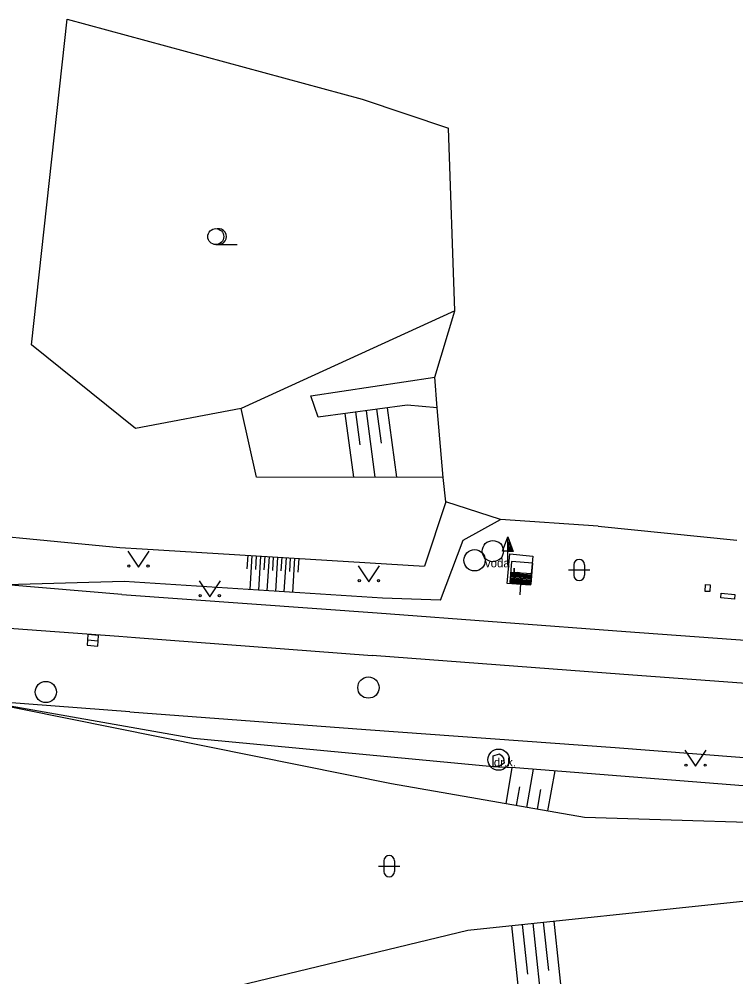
# Model space of a CAD drawing. Extents: x -598233 to -596890, y -1157848 to -1156431.
# Drawn here: x -597823.89 to -597790.24, y -1156985.21 to -1156940.21 of the extents above; entities that cross this region are included whole.
import ezdxf

# ---------------------------------------------------------------- set-up
doc = ezdxf.new("R2010")
doc.units = 0
for name, color, linetype in [('Level 10', 7, 'Continuous'), ('Level 11', 7, 'Continuous'), ('Level 14', 7, 'Continuous'), ('Level 15', 7, 'Continuous'), ('Level 21', 7, 'Continuous'), ('Level 24', 7, 'Continuous'), ('Level 25', 7, 'Continuous'), ('Level 27', 7, 'Continuous'), ('Level 28', 7, 'Continuous'), ('Level 36', 7, 'Continuous'), ('Level 40', 7, 'Continuous'), ('Level 42', 7, 'Continuous')]:
    doc.layers.add(name, color=color, linetype=linetype)

msp = doc.modelspace()

# ---------------------------------------------------------------- linework, layer by layer
at = {"layer": 'Level 10'}
for points in [[(-597829.31, -1156968.47), (-597819.21, -1156969.21), (-597818.43, -1156969.27)], [(-597818.43, -1156969.27), (-597807.31, -1156970.11)], [(-597795.5, -1156971), (-597807.31, -1156970.11)], [(-597779.35, -1156972.2), (-597795.5, -1156971)], [(-597818.69, -1156972.76), (-597825.92, -1156972.21), (-597829.54, -1156971.96)], [(-597818.69, -1156972.76), (-597807.62, -1156973.59)], [(-597807.62, -1156973.59), (-597795.9, -1156974.44)], [(-597795.9, -1156974.44), (-597779.96, -1156975.67)]]:
    msp.add_lwpolyline(points, dxfattribs=at)
at = {"layer": 'Level 11'}
for points in [[(-597796.7, -1156964.03), (-597801.29, -1156963.73), (-597803.86, -1156962.89), (-597803.99, -1156961.75), (-597804.26, -1156958.47), (-597804.37, -1156957.03), (-597803.43, -1156953.92), (-597803.73, -1156945.34)], [(-597796.7, -1156964.03), (-597790.2, -1156964.7)], [(-597799.77, -1156965.44), (-597799.89, -1156966.81), (-597800.97, -1156966.73), (-597800.85, -1156965.34), (-597799.77, -1156965.44)], [(-597819.07, -1156967.24), (-597824.47, -1156966.8), (-597829.24, -1156966.45)], [(-597819.07, -1156967.24), (-597807.08, -1156968.11)], [(-597807.08, -1156968.11), (-597795.4, -1156968.99)], [(-597795.4, -1156968.99), (-597779.26, -1156970.16)], [(-597801.64, -1156974.83), (-597801.34, -1156974.73), (-597801.24, -1156974.81), (-597801.15, -1156974.94), (-597801.12, -1156975.17)], [(-597801.12, -1156975.17), (-597801.38, -1156975.34), (-597801.64, -1156975.35), (-597801.64, -1156974.83)]]:
    msp.add_lwpolyline(points, dxfattribs=at)
at = {"layer": 'Level 14'}
for points in [[(-597804.26, -1156958.47), (-597805.67, -1156958.35), (-597809.86, -1156958.91), (-597810.2, -1156957.91), (-597804.37, -1156957.03)], [(-597803.99, -1156961.75), (-597812.75, -1156961.74), (-597813.47, -1156958.51)], [(-597803.86, -1156962.89), (-597804.86, -1156965.91)], [(-597803.04, -1156964.7), (-597801.29, -1156963.73)], [(-597828.94, -1156964.1), (-597819.17, -1156965.04)], [(-597819.17, -1156965.04), (-597818.12, -1156965.1)], [(-597818.12, -1156965.1), (-597804.86, -1156965.91)], [(-597804.11, -1156967.52), (-597803.04, -1156964.7)], [(-597818.96, -1156966.64), (-597824.47, -1156966.8)], [(-597806.83, -1156967.42), (-597818.96, -1156966.64)], [(-597804.11, -1156967.52), (-597806.83, -1156967.42)], [(-597801.64, -1156975.35), (-597815.7, -1156974.02), (-597825.92, -1156972.21)], [(-597769.5, -1156980.79), (-597776.45, -1156977.89), (-597785.12, -1156978.11), (-597797.34, -1156977.72), (-597806.41, -1156976.15), (-597825.92, -1156972.21)], [(-597801.38, -1156975.34), (-597800.58, -1156975.38), (-597788.32, -1156976.35), (-597781.67, -1156976.45)], [(-597851.02, -1157001.14), (-597841.63, -1156997.82), (-597829.66, -1156993.71), (-597826.96, -1156992.03), (-597824.71, -1156989.2), (-597814.09, -1156985.75), (-597802.82, -1156983.02), (-597790.07, -1156981.68), (-597777.21, -1156980.66)]]:
    msp.add_lwpolyline(points, dxfattribs=at)
at = {"layer": 'Level 15'}
for points in [[(-597808.6, -1156958.74), (-597808.19, -1156961.74)], [(-597808.1, -1156958.67), (-597807.89, -1156960.21)], [(-597807.6, -1156958.61), (-597807.19, -1156961.74)], [(-597807.11, -1156958.54), (-597806.89, -1156960.14)], [(-597806.61, -1156958.48), (-597806.18, -1156961.74)], [(-597813.16, -1156965.4), (-597813.2, -1156966.04)], [(-597812.96, -1156965.42), (-597813.06, -1156967.02)], [(-597812.76, -1156965.43), (-597812.8, -1156966.07)], [(-597812.56, -1156965.44), (-597812.66, -1156967.05)], [(-597812.36, -1156965.45), (-597812.4, -1156966.09)], [(-597812.16, -1156965.46), (-597812.26, -1156967.07)], [(-597811.96, -1156965.48), (-597812, -1156966.12)], [(-597811.76, -1156965.49), (-597811.86, -1156967.1)], [(-597811.56, -1156965.5), (-597811.6, -1156966.14)], [(-597811.36, -1156965.51), (-597811.46, -1156967.12)], [(-597811.16, -1156965.52), (-597811.2, -1156966.17)], [(-597810.96, -1156965.54), (-597811.06, -1156967.15)], [(-597810.76, -1156965.55), (-597810.8, -1156966.19)], [(-597801.03, -1156977.08), (-597800.74, -1156975.37)], [(-597800.05, -1156977.25), (-597799.74, -1156975.45)], [(-597799.06, -1156977.42), (-597798.73, -1156975.53)], [(-597800.54, -1156977.17), (-597800.39, -1156976.29)], [(-597799.55, -1156977.34), (-597799.39, -1156976.41)], [(-597799.28, -1156982.65), (-597799.04, -1156984.91)], [(-597798.78, -1156982.6), (-597798.31, -1156987.05)], [(-597800.77, -1156982.8), (-597800.27, -1156987.54)], [(-597800.27, -1156982.75), (-597800.02, -1156985.09)], [(-597799.77, -1156982.7), (-597799.29, -1156987.3)]]:
    msp.add_lwpolyline(points, dxfattribs=at)
at = {"layer": 'Level 21'}
for points in [[(-597803.43, -1156953.92), (-597813.47, -1156958.51), (-597818.43, -1156959.44), (-597823.31, -1156955.51), (-597821.64, -1156940.21), (-597807.79, -1156943.97)], [(-597807.79, -1156943.97), (-597803.73, -1156945.34)]]:
    msp.add_lwpolyline(points, dxfattribs=at)
at = {"layer": 'Level 24'}
for points in [[(-597791.45, -1156966.79), (-597791.46, -1156967.11), (-597791.68, -1156967.1), (-597791.67, -1156966.78), (-597791.45, -1156966.79)], [(-597790.93, -1156967.19), (-597790.28, -1156967.25), (-597790.3, -1156967.47), (-597790.95, -1156967.41), (-597790.93, -1156967.19)]]:
    msp.add_lwpolyline(points, dxfattribs=at)
at = {"layer": 'Level 25'}
for p, q in [((-597801.192, -1156965.218), (-597800.94, -1156964.544)), ((-597800.94, -1156965.218), (-597801.192, -1156965.218)), ((-597800.94, -1156965.87), (-597800.94, -1156965.22))]:
    msp.add_line(p, q, dxfattribs=at)
for points in [[(-597800.69, -1156965.22), (-597800.94, -1156965.22), (-597800.94, -1156964.544), (-597800.94, -1156964.544)], [(-597800.747, -1156965.18), (-597800.9, -1156965.18), (-597800.9, -1156964.767)], [(-597800.805, -1156965.14), (-597800.86, -1156965.14), (-597800.86, -1156964.991)]]:
    msp.add_lwpolyline(points, close=True, dxfattribs=at)
at = {"layer": 'Level 27'}
msp.add_line((-597820.6793, -1156969.3816), (-597820.1807, -1156969.4184), dxfattribs=at)
msp.add_lwpolyline([(-597820.6978, -1156969.6309), (-597820.1991, -1156969.6678), (-597820.1622, -1156969.1691), (-597820.6609, -1156969.1322)], close=True, dxfattribs=at)
for centre in [(-597801.65, -1156965.21), (-597802.51, -1156965.64), (-597822.64, -1156971.83), (-597807.49, -1156971.62), (-597801.38, -1156975.01)]:
    msp.add_circle(centre, 0.5, dxfattribs=at)
at = {"layer": 'Level 28'}
for p, q in [((-597800.8274, -1156966.4417), (-597799.8302, -1156966.5169)), ((-597800.8236, -1156966.3919), (-597799.8264, -1156966.467)), ((-597800.8199, -1156966.342), (-597799.8227, -1156966.4171)), ((-597800.8161, -1156966.2922), (-597799.8189, -1156966.3673)), ((-597800.8123, -1156966.2423), (-597799.8152, -1156966.3174)), ((-597800.8086, -1156966.1924), (-597799.8114, -1156966.2676)), ((-597800.8424, -1156966.6412), (-597799.8452, -1156966.7163)), ((-597800.8386, -1156966.5913), (-597799.8415, -1156966.6664)), ((-597800.8349, -1156966.5415), (-597799.8377, -1156966.6166)), ((-597800.8311, -1156966.4916), (-597799.8339, -1156966.5667)), ((-597800.3476, -1156966.7286), (-597800.3874, -1156967.2571))]:
    msp.add_line(p, q, dxfattribs=at)
msp.add_lwpolyline([(-597800.8461, -1156966.691), (-597799.849, -1156966.7661), (-597799.7739, -1156965.769), (-597800.771, -1156965.6939)], close=True, dxfattribs=at)
at = {"layer": 'Level 36'}
for p, q in [((-597814.66, -1156950.805), (-597813.66, -1156950.805)), ((-597797.846, -1156965.846), (-597797.846, -1156966.346)), ((-597797.346, -1156965.846), (-597797.346, -1156966.346)), ((-597798.096, -1156966.096), (-597797.096, -1156966.096)), ((-597806.766, -1156979.766), (-597806.766, -1156980.266)), ((-597806.266, -1156979.766), (-597806.266, -1156980.266)), ((-597807.016, -1156980.016), (-597806.016, -1156980.016))]:
    msp.add_line(p, q, dxfattribs=at)
for points in [[(-597818.79, -1156965.21), (-597818.29, -1156965.96), (-597817.79, -1156965.21)], [(-597807.97, -1156965.9), (-597807.47, -1156966.65), (-597806.97, -1156965.9)], [(-597815.44, -1156966.6), (-597814.94, -1156967.35), (-597814.44, -1156966.6)], [(-597792.63, -1156974.57), (-597792.13, -1156975.32), (-597791.63, -1156974.57)]]:
    msp.add_lwpolyline(points, dxfattribs=at)
for centre, radius in [((-597814.66, -1156950.4296), 0.375), ((-597818.7402, -1156965.9098), 0.05), ((-597817.8408, -1156965.9098), 0.05), ((-597807.9202, -1156966.5998), 0.05), ((-597807.0208, -1156966.5998), 0.05), ((-597815.3902, -1156967.2998), 0.05), ((-597814.4908, -1156967.2998), 0.05), ((-597792.5802, -1156975.2698), 0.05), ((-597791.6808, -1156975.2698), 0.05)]:
    msp.add_circle(centre, radius, dxfattribs=at)
for centre, radius, start, end in [((-597814.535, -1156950.4296), 0.375, 260.40593, 99.59407), ((-597797.5957, -1156965.8463), 0.25, 0, 180), ((-597797.5957, -1156966.3463), 0.25, 180, 0), ((-597806.5157, -1156979.7663), 0.25, 0, 180), ((-597806.5157, -1156980.2663), 0.25, 180, 0)]:
    msp.add_arc(centre, radius, start, end, dxfattribs=at)

# ---------------------------------------------------------------- texts
at = {"layer": 'Level 40'}
for s, height, p in [('b.', 0.65, (-597800.75, -1156966.69)), ('dr.k.', 0.4, (-597801.6, -1156975.33))]:
    msp.add_text(s, height=height, dxfattribs=at).set_placement(p)
at = {"layer": 'Level 42'}
msp.add_text('voda', height=0.4, dxfattribs=at).set_placement((-597802.02, -1156965.97))

doc.saveas('drawing.dxf')
